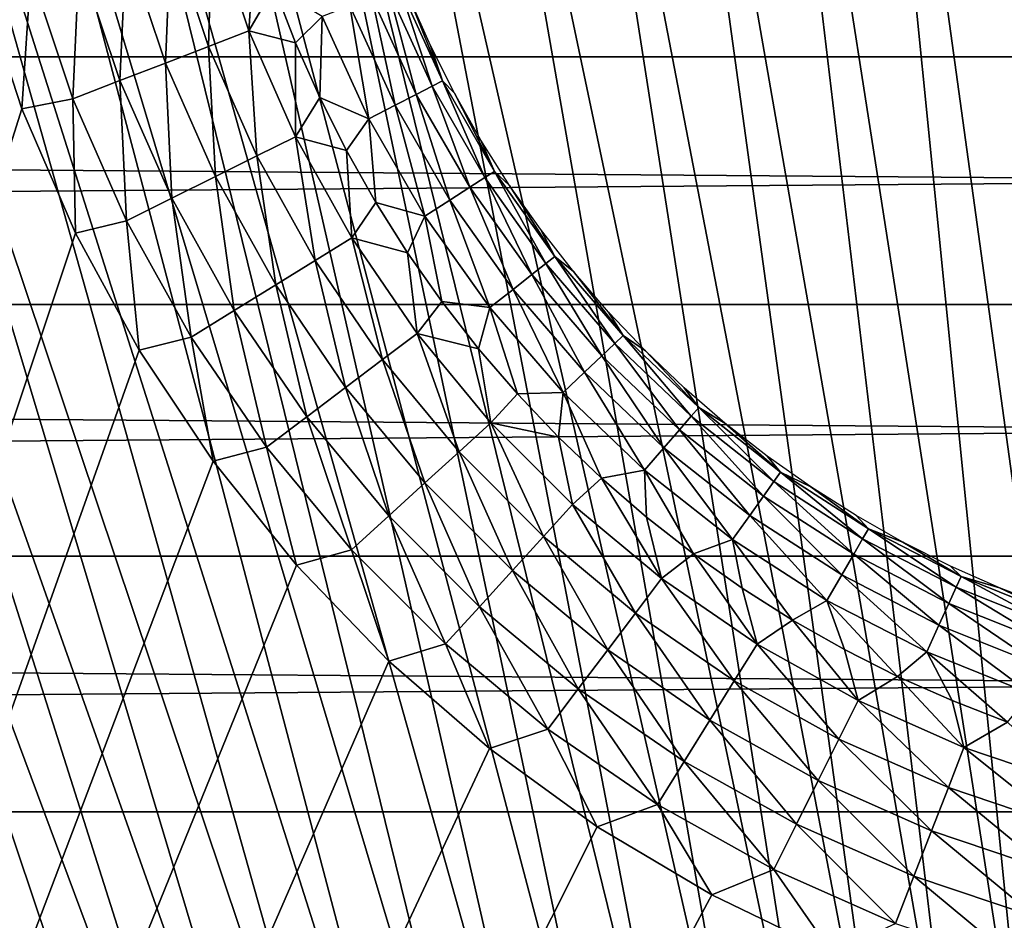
# Model space of a CAD drawing. Header units: millimetres. Extents: x -300 to 300, y -500 to 500.
# Tile 466 of 656: x -14 to -4, y 42 to 51. Entities that reach past the tile are written whole.
import ezdxf

# ---------------------------------------------------------------- set-up
doc = ezdxf.new("R2010")
doc.units = ezdxf.units.MM
doc.header["$LTSCALE"] = 81.481481
for name, color, linetype in [('20', 7, 'CONTINUOUS'), ('34', 7, 'CONTINUOUS'), ('5', 7, 'CONTINUOUS'), ('55', 7, 'CONTINUOUS'), ('56', 7, 'CONTINUOUS'), ('6', 7, 'CONTINUOUS'), ('63', 7, 'CONTINUOUS')]:
    doc.layers.add(name, color=color, linetype=linetype)

msp = doc.modelspace()

# ---------------------------------------------------------------- linework, layer by layer
at = {"layer": '20', "color": 7, "linetype": 'CONTINUOUS'}
for points in [[(-4.7087, 59.0604, 77.0977), (-2.3602, 39.3579, 77.0516), (-3.5748, 59.1816, 77.0994), (-4.7087, 59.0604, 77.0977)], [(-5.8143, 58.9039, 77.0956), (-3.1088, 39.2771, 77.0509), (-4.7087, 59.0604, 77.0977), (-5.8143, 58.9039, 77.0956)], [(-3.1088, 39.2771, 77.0509), (-2.3602, 39.3579, 77.0516), (-4.7087, 59.0604, 77.0977), (-3.1088, 39.2771, 77.0509)], [(-6.8917, 58.7119, 77.093), (-3.8385, 39.1728, 77.0499), (-5.8143, 58.9039, 77.0956), (-6.8917, 58.7119, 77.093)], [(-3.8385, 39.1728, 77.0499), (-3.1088, 39.2771, 77.0509), (-5.8143, 58.9039, 77.0956), (-3.8385, 39.1728, 77.0499)], [(-7.9412, 58.4841, 77.09), (-4.5496, 39.0448, 77.0488), (-6.8917, 58.7119, 77.093), (-7.9412, 58.4841, 77.09)], [(-4.5496, 39.0448, 77.0488), (-3.8385, 39.1728, 77.0499), (-6.8917, 58.7119, 77.093), (-4.5496, 39.0448, 77.0488)], [(-8.9631, 58.2202, 77.0867), (-5.2423, 38.893, 77.0474), (-7.9412, 58.4841, 77.09), (-8.9631, 58.2202, 77.0867)], [(-5.2423, 38.893, 77.0474), (-4.5496, 39.0448, 77.0488), (-7.9412, 58.4841, 77.09), (-5.2423, 38.893, 77.0474)], [(-9.9576, 57.92, 77.083), (-5.9167, 38.7171, 77.0459), (-8.9631, 58.2202, 77.0867), (-9.9576, 57.92, 77.083)], [(-5.9167, 38.7171, 77.0459), (-5.2423, 38.893, 77.0474), (-8.9631, 58.2202, 77.0867), (-5.9167, 38.7171, 77.0459)], [(-10.925, 57.5831, 77.079), (-6.5729, 38.517, 77.0442), (-9.9576, 57.92, 77.083), (-10.925, 57.5831, 77.079)], [(-6.5729, 38.517, 77.0442), (-5.9167, 38.7171, 77.0459), (-9.9576, 57.92, 77.083), (-6.5729, 38.517, 77.0442)], [(-11.8655, 57.2093, 77.0746), (-7.2112, 38.2925, 77.0424), (-10.925, 57.5831, 77.079), (-11.8655, 57.2093, 77.0746)], [(-7.2112, 38.2925, 77.0424), (-6.5729, 38.517, 77.0442), (-10.925, 57.5831, 77.079), (-7.2112, 38.2925, 77.0424)], [(-12.7793, 56.7983, 77.0699), (-7.8317, 38.0434, 77.0404), (-11.8655, 57.2093, 77.0746), (-12.7793, 56.7983, 77.0699)], [(-7.8317, 38.0434, 77.0404), (-7.2112, 38.2925, 77.0424), (-11.8655, 57.2093, 77.0746), (-7.8317, 38.0434, 77.0404)], [(-13.6668, 56.3498, 77.0649), (-8.4346, 37.7695, 77.0383), (-12.7793, 56.7983, 77.0699), (-13.6668, 56.3498, 77.0649)], [(-8.4346, 37.7695, 77.0383), (-7.8317, 38.0434, 77.0404), (-12.7793, 56.7983, 77.0699), (-8.4346, 37.7695, 77.0383)], [(-14.5282, 55.8635, 77.0596), (-9.02, 37.4707, 77.0361), (-13.6668, 56.3498, 77.0649), (-14.5282, 55.8635, 77.0596)], [(-9.02, 37.4707, 77.0361), (-8.4346, 37.7695, 77.0383), (-13.6668, 56.3498, 77.0649), (-9.02, 37.4707, 77.0361)], [(-15.3637, 55.3393, 77.0541), (-9.5881, 37.1468, 77.0337), (-14.5282, 55.8635, 77.0596), (-15.3637, 55.3393, 77.0541)], [(-9.5881, 37.1468, 77.0337), (-9.02, 37.4707, 77.0361), (-14.5282, 55.8635, 77.0596), (-9.5881, 37.1468, 77.0337)], [(-16.1735, 54.7767, 77.0484), (-10.1392, 36.7976, 77.0312), (-15.3637, 55.3393, 77.0541), (-16.1735, 54.7767, 77.0484)], [(-10.1392, 36.7976, 77.0312), (-9.5881, 37.1468, 77.0337), (-15.3637, 55.3393, 77.0541), (-10.1392, 36.7976, 77.0312)], [(-16.9581, 54.1756, 77.0424), (-10.6732, 36.4228, 77.0286), (-16.1735, 54.7767, 77.0484), (-16.9581, 54.1756, 77.0424)], [(-10.6732, 36.4228, 77.0286), (-10.1392, 36.7976, 77.0312), (-16.1735, 54.7767, 77.0484), (-10.6732, 36.4228, 77.0286)], [(-17.7174, 53.5355, 77.0363), (-11.1906, 36.0225, 77.026), (-16.9581, 54.1756, 77.0424), (-17.7174, 53.5355, 77.0363)], [(-11.1906, 36.0225, 77.026), (-10.6732, 36.4228, 77.0286), (-16.9581, 54.1756, 77.0424), (-11.1906, 36.0225, 77.026)], [(-18.452, 52.8564, 77.03), (-11.6913, 35.5962, 77.0232), (-17.7174, 53.5355, 77.0363), (-18.452, 52.8564, 77.03)], [(-11.6913, 35.5962, 77.0232), (-11.1906, 36.0225, 77.026), (-17.7174, 53.5355, 77.0363), (-11.6913, 35.5962, 77.0232)], [(-19.1619, 52.1378, 77.0235), (-12.1755, 35.144, 77.0203), (-18.452, 52.8564, 77.03), (-19.1619, 52.1378, 77.0235)], [(-12.1755, 35.144, 77.0203), (-11.6913, 35.5962, 77.0232), (-18.452, 52.8564, 77.03), (-12.1755, 35.144, 77.0203)], [(-19.8475, 51.3796, 77.0168), (-12.6435, 34.6655, 77.0174), (-19.1619, 52.1378, 77.0235), (-19.8475, 51.3796, 77.0168)], [(-12.6435, 34.6655, 77.0174), (-12.1755, 35.144, 77.0203), (-19.1619, 52.1378, 77.0235), (-12.6435, 34.6655, 77.0174)], [(-20.509, 50.5813, 77.0101), (-13.0954, 34.1606, 77.0144), (-19.8475, 51.3796, 77.0168), (-20.509, 50.5813, 77.0101)], [(-13.0954, 34.1606, 77.0144), (-12.6435, 34.6655, 77.0174), (-19.8475, 51.3796, 77.0168), (-13.0954, 34.1606, 77.0144)], [(-21.1466, 49.7429, 77.0032), (-13.5314, 33.6292, 77.0114), (-20.509, 50.5813, 77.0101), (-21.1466, 49.7429, 77.0032)], [(-13.5314, 33.6292, 77.0114), (-13.0954, 34.1606, 77.0144), (-20.509, 50.5813, 77.0101), (-13.5314, 33.6292, 77.0114)], [(-13.9516, 33.071, 77.0083), (-13.5314, 33.6292, 77.0114), (-21.1466, 49.7429, 77.0032), (-13.9516, 33.071, 77.0083)]]:
    msp.add_3dface(points, dxfattribs=at)
at = {"layer": '34', "color": 7, "linetype": 'CONTINUOUS'}
for points in [[(54.5, 108.5, 501.4929), (54.5, 0, 501.4929), (-54.5, 108.5, 501.4929), (54.5, 108.5, 501.4929)], [(-54.5, 108.5, 501.4929), (54.5, 0, 501.4929), (-54.5, 0, 501.4929), (-54.5, 108.5, 501.4929)]]:
    msp.add_3dface(points, dxfattribs=at)
at = {"layer": '5', "color": 7, "linetype": 'CONTINUOUS'}
for points in [[(162.8238, 50.2415, 11), (-162.8237, 50.2422, 11), (-162.8031, 52.6732, 11), (162.8238, 50.2415, 11)], [(162.8031, 52.6725, 11), (162.8238, 50.2415, 11), (-162.8031, 52.6732, 11), (162.8031, 52.6725, 11)], [(162.8433, 47.7743, 11), (-162.8433, 47.775, 11), (-162.8237, 50.2422, 11), (162.8433, 47.7743, 11)], [(162.8238, 50.2415, 11), (162.8433, 47.7743, 11), (-162.8237, 50.2422, 11), (162.8238, 50.2415, 11)], [(162.8617, 45.2687, 11), (-162.8617, 45.2694, 11), (-162.8433, 47.775, 11), (162.8617, 45.2687, 11)], [(162.8433, 47.7743, 11), (162.8617, 45.2687, 11), (-162.8433, 47.775, 11), (162.8433, 47.7743, 11)], [(162.879, 42.7221, 11), (-162.879, 42.7227, 11), (-162.8617, 45.2694, 11), (162.879, 42.7221, 11)], [(162.8617, 45.2687, 11), (162.879, 42.7221, 11), (-162.8617, 45.2694, 11), (162.8617, 45.2687, 11)], [(162.8952, 40.1318, 11), (-162.8952, 40.1324, 11), (-162.879, 42.7227, 11), (162.8952, 40.1318, 11)], [(162.879, 42.7221, 11), (162.8952, 40.1318, 11), (-162.879, 42.7227, 11), (162.879, 42.7221, 11)]]:
    msp.add_3dface(points, dxfattribs=at)
at = {"layer": '55', "color": 7, "linetype": 'CONTINUOUS'}
for points in [[(-12.4248, 51.4774, 545.4793), (-12.0468, 50.346, 545.4793), (-12.0118, 51.5945, 545.2001), (-12.4248, 51.4774, 545.4793)], [(-12.0118, 51.5945, 545.2001), (-12.0468, 50.346, 545.4793), (-11.6463, 50.5007, 545.2001), (-12.0118, 51.5945, 545.2001)], [(-12.0118, 51.5945, 545.2001), (-11.6463, 50.5007, 545.2001), (-11.5792, 51.4993, 544.8702), (-12.0118, 51.5945, 545.2001)], [(-12.8689, 51.3515, 545.7012), (-12.4773, 50.1796, 545.7012), (-12.4248, 51.4774, 545.4793), (-12.8689, 51.3515, 545.7012)], [(-12.4248, 51.4774, 545.4793), (-12.4773, 50.1796, 545.7012), (-12.0468, 50.346, 545.4793), (-12.4248, 51.4774, 545.4793)], [(-11.5792, 51.4993, 544.8702), (-11.6463, 50.5007, 545.2001), (-11.3935, 50.9353, 544.8702), (-11.5792, 51.4993, 544.8702)], [(-13.3365, 51.2189, 545.8624), (-12.9308, 50.0045, 545.8624), (-12.8689, 51.3515, 545.7012), (-13.3365, 51.2189, 545.8624)], [(-12.8689, 51.3515, 545.7012), (-12.9308, 50.0045, 545.8624), (-12.4773, 50.1796, 545.7012), (-12.8689, 51.3515, 545.7012)], [(-13.8202, 51.0818, 545.9601), (-13.3997, 49.8233, 545.9601), (-13.3365, 51.2189, 545.8624), (-13.8202, 51.0818, 545.9601)], [(-13.3365, 51.2189, 545.8624), (-13.3997, 49.8233, 545.9601), (-12.9308, 50.0045, 545.8624), (-13.3365, 51.2189, 545.8624)], [(-14.3314, 51.0139, 545.9929), (-13.9079, 49.7226, 545.9929), (-13.8202, 51.0818, 545.9601), (-14.3314, 51.0139, 545.9929)], [(-13.8202, 51.0818, 545.9601), (-13.9079, 49.7226, 545.9929), (-13.3997, 49.8233, 545.9601), (-13.8202, 51.0818, 545.9601)], [(-11.3935, 50.9353, 544.8702), (-11.6463, 50.5007, 545.2001), (-11.1803, 50.3812, 544.8702), (-11.3935, 50.9353, 544.8702)], [(-12.0468, 50.346, 545.4793), (-11.566, 49.2543, 545.4793), (-11.6463, 50.5007, 545.2001), (-12.0468, 50.346, 545.4793)], [(-11.6463, 50.5007, 545.2001), (-11.566, 49.2543, 545.4793), (-11.1815, 49.4453, 545.2001), (-11.6463, 50.5007, 545.2001)], [(-11.6463, 50.5007, 545.2001), (-11.1815, 49.4453, 545.2001), (-11.1803, 50.3812, 544.8702), (-11.6463, 50.5007, 545.2001)], [(-12.4773, 50.1796, 545.7012), (-11.9793, 49.0489, 545.7012), (-12.0468, 50.346, 545.4793), (-12.4773, 50.1796, 545.7012)], [(-12.0468, 50.346, 545.4793), (-11.9793, 49.0489, 545.7012), (-11.566, 49.2543, 545.4793), (-12.0468, 50.346, 545.4793)], [(-11.1803, 50.3812, 544.8702), (-11.1815, 49.4453, 545.2001), (-10.9402, 49.8382, 544.8702), (-11.1803, 50.3812, 544.8702)], [(-12.9308, 50.0045, 545.8624), (-12.4147, 48.8327, 545.8624), (-12.4773, 50.1796, 545.7012), (-12.9308, 50.0045, 545.8624)], [(-12.4773, 50.1796, 545.7012), (-12.4147, 48.8327, 545.8624), (-11.9793, 49.0489, 545.7012), (-12.4773, 50.1796, 545.7012)], [(-13.3997, 49.8233, 545.9601), (-12.8649, 48.609, 545.9601), (-12.9308, 50.0045, 545.8624), (-13.3997, 49.8233, 545.9601)], [(-12.9308, 50.0045, 545.8624), (-12.8649, 48.609, 545.9601), (-12.4147, 48.8327, 545.8624), (-12.9308, 50.0045, 545.8624)], [(-13.9079, 49.7226, 545.9929), (-13.3729, 48.4851, 545.9929), (-13.3997, 49.8233, 545.9601), (-13.9079, 49.7226, 545.9929)], [(-13.3997, 49.8233, 545.9601), (-13.3729, 48.4851, 545.9929), (-12.8649, 48.609, 545.9601), (-13.3997, 49.8233, 545.9601)], [(-10.9402, 49.8382, 544.8702), (-11.1815, 49.4453, 545.2001), (-10.6738, 49.3076, 544.8702), (-10.9402, 49.8382, 544.8702)], [(-11.566, 49.2543, 545.4793), (-10.9865, 48.2116, 545.4793), (-11.1815, 49.4453, 545.2001), (-11.566, 49.2543, 545.4793)], [(-11.1815, 49.4453, 545.2001), (-10.9865, 48.2116, 545.4793), (-10.6212, 48.4373, 545.2001), (-11.1815, 49.4453, 545.2001)], [(-11.1815, 49.4453, 545.2001), (-10.6212, 48.4373, 545.2001), (-10.6738, 49.3076, 544.8702), (-11.1815, 49.4453, 545.2001)], [(-11.9793, 49.0489, 545.7012), (-11.3791, 47.969, 545.7012), (-11.566, 49.2543, 545.4793), (-11.9793, 49.0489, 545.7012)], [(-11.566, 49.2543, 545.4793), (-11.3791, 47.969, 545.7012), (-10.9865, 48.2116, 545.4793), (-11.566, 49.2543, 545.4793)], [(-10.6738, 49.3076, 544.8702), (-10.6212, 48.4373, 545.2001), (-10.3816, 48.7907, 544.8702), (-10.6738, 49.3076, 544.8702)], [(-12.4147, 48.8327, 545.8624), (-11.7927, 47.7135, 545.8624), (-11.9793, 49.0489, 545.7012), (-12.4147, 48.8327, 545.8624)], [(-11.9793, 49.0489, 545.7012), (-11.7927, 47.7135, 545.8624), (-11.3791, 47.969, 545.7012), (-11.9793, 49.0489, 545.7012)], [(-12.8649, 48.609, 545.9601), (-12.2203, 47.4493, 545.9601), (-12.4147, 48.8327, 545.8624), (-12.8649, 48.609, 545.9601)], [(-12.4147, 48.8327, 545.8624), (-12.2203, 47.4493, 545.9601), (-11.7927, 47.7135, 545.8624), (-12.4147, 48.8327, 545.8624)], [(-10.3816, 48.7907, 544.8702), (-10.6212, 48.4373, 545.2001), (-10.0644, 48.2888, 544.8702), (-10.3816, 48.7907, 544.8702)], [(-13.3729, 48.4851, 545.9929), (-12.7388, 47.3187, 545.9929), (-12.8649, 48.609, 545.9601), (-13.3729, 48.4851, 545.9929)], [(-12.8649, 48.609, 545.9601), (-12.7388, 47.3187, 545.9929), (-12.2203, 47.4493, 545.9601), (-12.8649, 48.609, 545.9601)], [(-10.9865, 48.2116, 545.4793), (-10.3133, 47.2269, 545.4793), (-10.6212, 48.4373, 545.2001), (-10.9865, 48.2116, 545.4793)], [(-10.6212, 48.4373, 545.2001), (-10.3133, 47.2269, 545.4793), (-9.9704, 47.4853, 545.2001), (-10.6212, 48.4373, 545.2001)], [(-10.6212, 48.4373, 545.2001), (-9.9704, 47.4853, 545.2001), (-10.0644, 48.2888, 544.8702), (-10.6212, 48.4373, 545.2001)], [(-10.0644, 48.2888, 544.8702), (-9.9704, 47.4853, 545.2001), (-9.723, 47.803, 544.8702), (-10.0644, 48.2888, 544.8702)], [(-11.3791, 47.969, 545.7012), (-10.6819, 46.9491, 545.7012), (-10.9865, 48.2116, 545.4793), (-11.3791, 47.969, 545.7012)], [(-10.9865, 48.2116, 545.4793), (-10.6819, 46.9491, 545.7012), (-10.3133, 47.2269, 545.4793), (-10.9865, 48.2116, 545.4793)], [(-11.7927, 47.7135, 545.8624), (-11.0701, 46.6565, 545.8624), (-11.3791, 47.969, 545.7012), (-11.7927, 47.7135, 545.8624)], [(-11.3791, 47.969, 545.7012), (-11.0701, 46.6565, 545.8624), (-10.6819, 46.9491, 545.7012), (-11.3791, 47.969, 545.7012)], [(-9.723, 47.803, 544.8702), (-9.9704, 47.4853, 545.2001), (-9.3581, 47.3346, 544.8702), (-9.723, 47.803, 544.8702)], [(-12.2203, 47.4493, 545.9601), (-11.4715, 46.3539, 545.9601), (-11.7927, 47.7135, 545.8624), (-12.2203, 47.4493, 545.9601)], [(-11.7927, 47.7135, 545.8624), (-11.4715, 46.3539, 545.9601), (-11.0701, 46.6565, 545.8624), (-11.7927, 47.7135, 545.8624)], [(-10.3133, 47.2269, 545.4793), (-9.5521, 46.3084, 545.4793), (-9.9704, 47.4853, 545.2001), (-10.3133, 47.2269, 545.4793)], [(-9.9704, 47.4853, 545.2001), (-9.5521, 46.3084, 545.4793), (-9.2345, 46.5974, 545.2001), (-9.9704, 47.4853, 545.2001)], [(-9.9704, 47.4853, 545.2001), (-9.2345, 46.5974, 545.2001), (-9.3581, 47.3346, 544.8702), (-9.9704, 47.4853, 545.2001)], [(-12.7388, 47.3187, 545.9929), (-12.0032, 46.2135, 545.9929), (-12.2203, 47.4493, 545.9601), (-12.7388, 47.3187, 545.9929)], [(-12.2203, 47.4493, 545.9601), (-12.0032, 46.2135, 545.9929), (-11.4715, 46.3539, 545.9601), (-12.2203, 47.4493, 545.9601)], [(-9.3581, 47.3346, 544.8702), (-9.2345, 46.5974, 545.2001), (-8.9707, 46.8846, 544.8702), (-9.3581, 47.3346, 544.8702)], [(-10.6819, 46.9491, 545.7012), (-9.8935, 45.9978, 545.7012), (-10.3133, 47.2269, 545.4793), (-10.6819, 46.9491, 545.7012)], [(-10.3133, 47.2269, 545.4793), (-9.8935, 45.9978, 545.7012), (-9.5521, 46.3084, 545.4793), (-10.3133, 47.2269, 545.4793)], [(-11.0701, 46.6565, 545.8624), (-10.253, 45.6707, 545.8624), (-10.6819, 46.9491, 545.7012), (-11.0701, 46.6565, 545.8624)], [(-10.6819, 46.9491, 545.7012), (-10.253, 45.6707, 545.8624), (-9.8935, 45.9978, 545.7012), (-10.6819, 46.9491, 545.7012)], [(-8.9707, 46.8846, 544.8702), (-9.2345, 46.5974, 545.2001), (-8.5617, 46.4542, 544.8702), (-8.9707, 46.8846, 544.8702)], [(-11.4715, 46.3539, 545.9601), (-10.6248, 45.3323, 545.9601), (-11.0701, 46.6565, 545.8624), (-11.4715, 46.3539, 545.9601)], [(-11.0701, 46.6565, 545.8624), (-10.6248, 45.3323, 545.9601), (-10.253, 45.6707, 545.8624), (-11.0701, 46.6565, 545.8624)], [(-9.5521, 46.3084, 545.4793), (-8.7094, 45.4641, 545.4793), (-9.2345, 46.5974, 545.2001), (-9.5521, 46.3084, 545.4793)], [(-9.2345, 46.5974, 545.2001), (-8.7094, 45.4641, 545.4793), (-8.4198, 45.7812, 545.2001), (-9.2345, 46.5974, 545.2001)], [(-9.2345, 46.5974, 545.2001), (-8.4198, 45.7812, 545.2001), (-8.5617, 46.4542, 544.8702), (-9.2345, 46.5974, 545.2001)], [(-8.5617, 46.4542, 544.8702), (-8.4198, 45.7812, 545.2001), (-8.1321, 46.0444, 544.8702), (-8.5617, 46.4542, 544.8702)], [(-12.0032, 46.2135, 545.9929), (-11.172, 45.1783, 545.9929), (-11.4715, 46.3539, 545.9601), (-12.0032, 46.2135, 545.9929)], [(-11.4715, 46.3539, 545.9601), (-11.172, 45.1783, 545.9929), (-10.6248, 45.3323, 545.9601), (-11.4715, 46.3539, 545.9601)], [(-9.8935, 45.9978, 545.7012), (-9.0206, 45.1234, 545.7012), (-9.5521, 46.3084, 545.4793), (-9.8935, 45.9978, 545.7012)], [(-9.5521, 46.3084, 545.4793), (-9.0206, 45.1234, 545.7012), (-8.7094, 45.4641, 545.4793), (-9.5521, 46.3084, 545.4793)], [(-8.4198, 45.7812, 545.2001), (-7.5333, 45.0436, 545.2001), (-8.1321, 46.0444, 544.8702), (-8.4198, 45.7812, 545.2001)], [(-8.1321, 46.0444, 544.8702), (-7.5333, 45.0436, 545.2001), (-7.6829, 45.6562, 544.8702), (-8.1321, 46.0444, 544.8702)], [(-10.253, 45.6707, 545.8624), (-9.3484, 44.7644, 545.8624), (-9.8935, 45.9978, 545.7012), (-10.253, 45.6707, 545.8624)], [(-9.8935, 45.9978, 545.7012), (-9.3484, 44.7644, 545.8624), (-9.0206, 45.1234, 545.7012), (-9.8935, 45.9978, 545.7012)], [(-8.7094, 45.4641, 545.4793), (-7.7924, 44.7012, 545.4793), (-8.4198, 45.7812, 545.2001), (-8.7094, 45.4641, 545.4793)], [(-8.4198, 45.7812, 545.2001), (-7.7924, 44.7012, 545.4793), (-7.5333, 45.0436, 545.2001), (-8.4198, 45.7812, 545.2001)], [(-10.6248, 45.3323, 545.9601), (-9.6875, 44.3933, 545.9601), (-10.253, 45.6707, 545.8624), (-10.6248, 45.3323, 545.9601)], [(-10.253, 45.6707, 545.8624), (-9.6875, 44.3933, 545.9601), (-9.3484, 44.7644, 545.8624), (-10.253, 45.6707, 545.8624)], [(-7.6829, 45.6562, 544.8702), (-7.5333, 45.0436, 545.2001), (-7.2151, 45.2905, 544.8702), (-7.6829, 45.6562, 544.8702)], [(-9.0206, 45.1234, 545.7012), (-8.0708, 44.3332, 545.7012), (-8.7094, 45.4641, 545.4793), (-9.0206, 45.1234, 545.7012)], [(-8.7094, 45.4641, 545.4793), (-8.0708, 44.3332, 545.7012), (-7.7924, 44.7012, 545.4793), (-8.7094, 45.4641, 545.4793)], [(-11.172, 45.1783, 545.9929), (-10.2518, 44.2213, 545.9929), (-10.6248, 45.3323, 545.9601), (-11.172, 45.1783, 545.9929)], [(-10.6248, 45.3323, 545.9601), (-10.2518, 44.2213, 545.9929), (-9.6875, 44.3933, 545.9601), (-10.6248, 45.3323, 545.9601)], [(-7.5333, 45.0436, 545.2001), (-6.5825, 44.391, 545.2001), (-7.2151, 45.2905, 544.8702), (-7.5333, 45.0436, 545.2001)], [(-7.2151, 45.2905, 544.8702), (-6.5825, 44.391, 545.2001), (-6.73, 44.9481, 544.8702), (-7.2151, 45.2905, 544.8702)], [(-9.3484, 44.7644, 545.8624), (-8.3642, 43.9455, 545.8624), (-9.0206, 45.1234, 545.7012), (-9.3484, 44.7644, 545.8624)], [(-9.0206, 45.1234, 545.7012), (-8.3642, 43.9455, 545.8624), (-8.0708, 44.3332, 545.7012), (-9.0206, 45.1234, 545.7012)], [(-7.7924, 44.7012, 545.4793), (-6.8089, 44.0262, 545.4793), (-7.5333, 45.0436, 545.2001), (-7.7924, 44.7012, 545.4793)], [(-7.5333, 45.0436, 545.2001), (-6.8089, 44.0262, 545.4793), (-6.5825, 44.391, 545.2001), (-7.5333, 45.0436, 545.2001)], [(-6.73, 44.9481, 544.8702), (-6.5825, 44.391, 545.2001), (-6.2287, 44.63, 544.8702), (-6.73, 44.9481, 544.8702)], [(-9.6875, 44.3933, 545.9601), (-8.6675, 43.5447, 545.9601), (-9.3484, 44.7644, 545.8624), (-9.6875, 44.3933, 545.9601)], [(-9.3484, 44.7644, 545.8624), (-8.6675, 43.5447, 545.9601), (-8.3642, 43.9455, 545.8624), (-9.3484, 44.7644, 545.8624)], [(-8.0708, 44.3332, 545.7012), (-7.0522, 43.634, 545.7012), (-7.7924, 44.7012, 545.4793), (-8.0708, 44.3332, 545.7012)], [(-7.7924, 44.7012, 545.4793), (-7.0522, 43.634, 545.7012), (-6.8089, 44.0262, 545.4793), (-7.7924, 44.7012, 545.4793)], [(-6.5825, 44.391, 545.2001), (-5.5756, 43.8289, 545.2001), (-6.2287, 44.63, 544.8702), (-6.5825, 44.391, 545.2001)], [(-6.2287, 44.63, 544.8702), (-5.5756, 43.8289, 545.2001), (-5.7124, 44.3369, 544.8702), (-6.2287, 44.63, 544.8702)], [(-10.2518, 44.2213, 545.9929), (-9.25, 43.3502, 545.9929), (-9.6875, 44.3933, 545.9601), (-10.2518, 44.2213, 545.9929)], [(-9.6875, 44.3933, 545.9601), (-9.25, 43.3502, 545.9929), (-8.6675, 43.5447, 545.9601), (-9.6875, 44.3933, 545.9601)], [(-6.8089, 44.0262, 545.4793), (-5.7673, 43.4447, 545.4793), (-6.5825, 44.391, 545.2001), (-6.8089, 44.0262, 545.4793)], [(-6.5825, 44.391, 545.2001), (-5.7673, 43.4447, 545.4793), (-5.5756, 43.8289, 545.2001), (-6.5825, 44.391, 545.2001)], [(-8.3642, 43.9455, 545.8624), (-7.3085, 43.221, 545.8624), (-8.0708, 44.3332, 545.7012), (-8.3642, 43.9455, 545.8624)], [(-8.0708, 44.3332, 545.7012), (-7.3085, 43.221, 545.8624), (-7.0522, 43.634, 545.7012), (-8.0708, 44.3332, 545.7012)], [(-5.7124, 44.3369, 544.8702), (-5.5756, 43.8289, 545.2001), (-5.1823, 44.0694, 544.8702), (-5.7124, 44.3369, 544.8702)], [(-5.5756, 43.8289, 545.2001), (-4.521, 43.3621, 545.2001), (-5.1823, 44.0694, 544.8702), (-5.5756, 43.8289, 545.2001)], [(-5.1823, 44.0694, 544.8702), (-4.521, 43.3621, 545.2001), (-4.6397, 43.8283, 544.8702), (-5.1823, 44.0694, 544.8702)], [(-7.0522, 43.634, 545.7012), (-5.9734, 43.0318, 545.7012), (-6.8089, 44.0262, 545.4793), (-7.0522, 43.634, 545.7012)], [(-6.8089, 44.0262, 545.4793), (-5.9734, 43.0318, 545.7012), (-5.7673, 43.4447, 545.4793), (-6.8089, 44.0262, 545.4793)], [(-8.6675, 43.5447, 545.9601), (-7.5735, 42.7938, 545.9601), (-8.3642, 43.9455, 545.8624), (-8.6675, 43.5447, 545.9601)], [(-8.3642, 43.9455, 545.8624), (-7.5735, 42.7938, 545.9601), (-7.3085, 43.221, 545.8624), (-8.3642, 43.9455, 545.8624)], [(-5.7673, 43.4447, 545.4793), (-4.6765, 42.9619, 545.4793), (-5.5756, 43.8289, 545.2001), (-5.7673, 43.4447, 545.4793)], [(-5.5756, 43.8289, 545.2001), (-4.6765, 42.9619, 545.4793), (-4.521, 43.3621, 545.2001), (-5.5756, 43.8289, 545.2001)], [(-4.6397, 43.8283, 544.8702), (-4.521, 43.3621, 545.2001), (-4.0859, 43.6141, 544.8702), (-4.6397, 43.8283, 544.8702)], [(-7.3085, 43.221, 545.8624), (-6.1905, 42.5969, 545.8624), (-7.0522, 43.634, 545.7012), (-7.3085, 43.221, 545.8624)], [(-7.0522, 43.634, 545.7012), (-6.1905, 42.5969, 545.8624), (-5.9734, 43.0318, 545.7012), (-7.0522, 43.634, 545.7012)], [(-4.521, 43.3621, 545.2001), (-3.4279, 42.9946, 545.2001), (-4.0859, 43.6141, 544.8702), (-4.521, 43.3621, 545.2001)], [(-9.25, 43.3502, 545.9929), (-8.1745, 42.5719, 545.9929), (-8.6675, 43.5447, 545.9601), (-9.25, 43.3502, 545.9929)], [(-8.6675, 43.5447, 545.9601), (-8.1745, 42.5719, 545.9929), (-7.5735, 42.7938, 545.9601), (-8.6675, 43.5447, 545.9601)], [(-5.9734, 43.0318, 545.7012), (-4.8436, 42.5317, 545.7012), (-5.7673, 43.4447, 545.4793), (-5.9734, 43.0318, 545.7012)], [(-5.7673, 43.4447, 545.4793), (-4.8436, 42.5317, 545.7012), (-4.6765, 42.9619, 545.4793), (-5.7673, 43.4447, 545.4793)], [(-4.6765, 42.9619, 545.4793), (-3.5458, 42.5817, 545.4793), (-4.521, 43.3621, 545.2001), (-4.6765, 42.9619, 545.4793)], [(-4.521, 43.3621, 545.2001), (-3.5458, 42.5817, 545.4793), (-3.4279, 42.9946, 545.2001), (-4.521, 43.3621, 545.2001)], [(-7.5735, 42.7938, 545.9601), (-6.415, 42.1471, 545.9601), (-7.3085, 43.221, 545.8624), (-7.5735, 42.7938, 545.9601)], [(-7.3085, 43.221, 545.8624), (-6.415, 42.1471, 545.9601), (-6.1905, 42.5969, 545.8624), (-7.3085, 43.221, 545.8624)], [(-6.1905, 42.5969, 545.8624), (-5.0197, 42.0786, 545.8624), (-5.9734, 43.0318, 545.7012), (-6.1905, 42.5969, 545.8624)], [(-5.9734, 43.0318, 545.7012), (-5.0197, 42.0786, 545.8624), (-4.8436, 42.5317, 545.7012), (-5.9734, 43.0318, 545.7012)], [(-4.8436, 42.5317, 545.7012), (-3.6725, 42.138, 545.7012), (-4.6765, 42.9619, 545.4793), (-4.8436, 42.5317, 545.7012)], [(-4.6765, 42.9619, 545.4793), (-3.6725, 42.138, 545.7012), (-3.5458, 42.5817, 545.4793), (-4.6765, 42.9619, 545.4793)], [(-8.1745, 42.5719, 545.9929), (-7.0338, 41.8926, 545.9929), (-7.5735, 42.7938, 545.9601), (-8.1745, 42.5719, 545.9929)], [(-7.5735, 42.7938, 545.9601), (-7.0338, 41.8926, 545.9929), (-6.415, 42.1471, 545.9601), (-7.5735, 42.7938, 545.9601)], [(-6.415, 42.1471, 545.9601), (-5.2017, 41.61, 545.9601), (-6.1905, 42.5969, 545.8624), (-6.415, 42.1471, 545.9601)], [(-6.1905, 42.5969, 545.8624), (-5.2017, 41.61, 545.9601), (-5.0197, 42.0786, 545.8624), (-6.1905, 42.5969, 545.8624)], [(-5.0197, 42.0786, 545.8624), (-3.806, 41.6705, 545.8624), (-4.8436, 42.5317, 545.7012), (-5.0197, 42.0786, 545.8624)], [(-4.8436, 42.5317, 545.7012), (-3.806, 41.6705, 545.8624), (-3.6725, 42.138, 545.7012), (-4.8436, 42.5317, 545.7012)], [(-7.0338, 41.8926, 545.9929), (-5.8372, 41.3176, 545.9929), (-6.415, 42.1471, 545.9601), (-7.0338, 41.8926, 545.9929)], [(-6.415, 42.1471, 545.9601), (-5.8372, 41.3176, 545.9929), (-5.2017, 41.61, 545.9601), (-6.415, 42.1471, 545.9601)], [(-5.2017, 41.61, 545.9601), (-3.944, 41.1872, 545.9601), (-5.0197, 42.0786, 545.8624), (-5.2017, 41.61, 545.9601)], [(-5.0197, 42.0786, 545.8624), (-3.944, 41.1872, 545.9601), (-3.806, 41.6705, 545.8624), (-5.0197, 42.0786, 545.8624)]]:
    msp.add_3dface(points, dxfattribs=at)
at = {"layer": '56', "color": 7, "linetype": 'CONTINUOUS'}
for points in [[(-11.3935, 50.9353, 544.8702), (-11.1803, 50.3812, 544.8702), (-10.9145, 50.6423, 544.492), (-11.3935, 50.9353, 544.8702)], [(-10.1491, 50.9479, 542.6396), (-10.2558, 50.9053, 543.1386), (-9.8202, 49.9489, 543.1386), (-10.1491, 50.9479, 542.6396)], [(-10.1491, 50.9479, 542.6396), (-9.7179, 50.0015, 542.6396), (-10.0528, 50.8442, 542.1325), (-10.1491, 50.9479, 542.6396)], [(-9.7179, 50.0015, 542.6396), (-10.1491, 50.9479, 542.6396), (-9.8202, 49.9489, 543.1386), (-9.7179, 50.0015, 542.6396)], [(-10.6417, 50.7512, 544.0725), (-10.1897, 49.7589, 544.0725), (-10.421, 50.8394, 543.6189), (-10.6417, 50.7512, 544.0725)], [(-10.421, 50.8394, 543.6189), (-9.9783, 49.8676, 543.6189), (-10.2558, 50.9053, 543.1386), (-10.421, 50.8394, 543.6189)], [(-10.421, 50.8394, 543.6189), (-10.1897, 49.7589, 544.0725), (-9.9783, 49.8676, 543.6189), (-10.421, 50.8394, 543.6189)], [(-10.2558, 50.9053, 543.1386), (-9.9783, 49.8676, 543.6189), (-9.8202, 49.9489, 543.1386), (-10.2558, 50.9053, 543.1386)], [(-10.0528, 50.8442, 542.1325), (-9.7179, 50.0015, 542.6396), (-9.8366, 50.3557, 542.1325), (-10.0528, 50.8442, 542.1325)], [(-10.9145, 50.6423, 544.492), (-10.4509, 49.6245, 544.492), (-10.6417, 50.7512, 544.0725), (-10.9145, 50.6423, 544.492)], [(-10.6417, 50.7512, 544.0725), (-10.4509, 49.6245, 544.492), (-10.1897, 49.7589, 544.0725), (-10.6417, 50.7512, 544.0725)], [(-11.1803, 50.3812, 544.8702), (-10.9402, 49.8382, 544.8702), (-10.9145, 50.6423, 544.492), (-11.1803, 50.3812, 544.8702)], [(-10.9145, 50.6423, 544.492), (-10.9402, 49.8382, 544.8702), (-10.4509, 49.6245, 544.492), (-10.9145, 50.6423, 544.492)], [(-9.8366, 50.3557, 542.1325), (-9.7179, 50.0015, 542.6396), (-9.5967, 49.8784, 542.1325), (-9.8366, 50.3557, 542.1325)], [(-9.9783, 49.8676, 543.6189), (-9.4452, 48.9424, 543.6189), (-9.8202, 49.9489, 543.1386), (-9.9783, 49.8676, 543.6189)], [(-9.7179, 50.0015, 542.6396), (-9.8202, 49.9489, 543.1386), (-9.2956, 49.0383, 543.1386), (-9.7179, 50.0015, 542.6396)], [(-9.8202, 49.9489, 543.1386), (-9.4452, 48.9424, 543.6189), (-9.2956, 49.0383, 543.1386), (-9.8202, 49.9489, 543.1386)], [(-9.7179, 50.0015, 542.6396), (-9.1988, 49.1004, 542.6396), (-9.5967, 49.8784, 542.1325), (-9.7179, 50.0015, 542.6396)], [(-9.1988, 49.1004, 542.6396), (-9.7179, 50.0015, 542.6396), (-9.2956, 49.0383, 543.1386), (-9.1988, 49.1004, 542.6396)], [(-10.1897, 49.7589, 544.0725), (-9.6453, 48.814, 544.0725), (-9.9783, 49.8676, 543.6189), (-10.1897, 49.7589, 544.0725)], [(-9.9783, 49.8676, 543.6189), (-9.6453, 48.814, 544.0725), (-9.4452, 48.9424, 543.6189), (-9.9783, 49.8676, 543.6189)], [(-9.5967, 49.8784, 542.1325), (-9.1988, 49.1004, 542.6396), (-9.3337, 49.4134, 542.1325), (-9.5967, 49.8784, 542.1325)], [(-10.9402, 49.8382, 544.8702), (-10.6738, 49.3076, 544.8702), (-10.4509, 49.6245, 544.492), (-10.9402, 49.8382, 544.8702)], [(-10.4509, 49.6245, 544.492), (-9.8926, 48.6555, 544.492), (-10.1897, 49.7589, 544.0725), (-10.4509, 49.6245, 544.492)], [(-10.1897, 49.7589, 544.0725), (-9.8926, 48.6555, 544.492), (-9.6453, 48.814, 544.0725), (-10.1897, 49.7589, 544.0725)], [(-10.6738, 49.3076, 544.8702), (-10.3816, 48.7907, 544.8702), (-10.4509, 49.6245, 544.492), (-10.6738, 49.3076, 544.8702)], [(-10.4509, 49.6245, 544.492), (-10.3816, 48.7907, 544.8702), (-9.8926, 48.6555, 544.492), (-10.4509, 49.6245, 544.492)], [(-9.3337, 49.4134, 542.1325), (-9.1988, 49.1004, 542.6396), (-9.0482, 48.9618, 542.1325), (-9.3337, 49.4134, 542.1325)], [(-9.1988, 49.1004, 542.6396), (-9.2956, 49.0383, 543.1386), (-8.6868, 48.1817, 543.1386), (-9.1988, 49.1004, 542.6396)], [(-9.1988, 49.1004, 542.6396), (-8.5964, 48.2527, 542.6396), (-9.0482, 48.9618, 542.1325), (-9.1988, 49.1004, 542.6396)], [(-8.5964, 48.2527, 542.6396), (-9.1988, 49.1004, 542.6396), (-8.6868, 48.1817, 543.1386), (-8.5964, 48.2527, 542.6396)], [(-9.4452, 48.9424, 543.6189), (-8.8267, 48.072, 543.6189), (-9.2956, 49.0383, 543.1386), (-9.4452, 48.9424, 543.6189)], [(-9.2956, 49.0383, 543.1386), (-8.8267, 48.072, 543.6189), (-8.6868, 48.1817, 543.1386), (-9.2956, 49.0383, 543.1386)], [(-9.0482, 48.9618, 542.1325), (-8.5964, 48.2527, 542.6396), (-8.7408, 48.5249, 542.1325), (-9.0482, 48.9618, 542.1325)], [(-9.6453, 48.814, 544.0725), (-9.0136, 47.9252, 544.0725), (-9.4452, 48.9424, 543.6189), (-9.6453, 48.814, 544.0725)], [(-9.4452, 48.9424, 543.6189), (-9.0136, 47.9252, 544.0725), (-8.8267, 48.072, 543.6189), (-9.4452, 48.9424, 543.6189)], [(-10.3816, 48.7907, 544.8702), (-10.0644, 48.2888, 544.8702), (-9.8926, 48.6555, 544.492), (-10.3816, 48.7907, 544.8702)], [(-9.8926, 48.6555, 544.492), (-9.2447, 47.7438, 544.492), (-9.6453, 48.814, 544.0725), (-9.8926, 48.6555, 544.492)], [(-9.6453, 48.814, 544.0725), (-9.2447, 47.7438, 544.492), (-9.0136, 47.9252, 544.0725), (-9.6453, 48.814, 544.0725)], [(-10.0644, 48.2888, 544.8702), (-9.723, 47.803, 544.8702), (-9.8926, 48.6555, 544.492), (-10.0644, 48.2888, 544.8702)], [(-9.8926, 48.6555, 544.492), (-9.723, 47.803, 544.8702), (-9.2447, 47.7438, 544.492), (-9.8926, 48.6555, 544.492)], [(-8.7408, 48.5249, 542.1325), (-8.5964, 48.2527, 542.6396), (-8.4123, 48.1036, 542.1325), (-8.7408, 48.5249, 542.1325)], [(-8.8267, 48.072, 543.6189), (-8.1281, 47.2643, 543.6189), (-8.6868, 48.1817, 543.1386), (-8.8267, 48.072, 543.6189)], [(-8.5964, 48.2527, 542.6396), (-8.6868, 48.1817, 543.1386), (-7.9993, 47.3869, 543.1386), (-8.5964, 48.2527, 542.6396)], [(-8.6868, 48.1817, 543.1386), (-8.1281, 47.2643, 543.6189), (-7.9993, 47.3869, 543.1386), (-8.6868, 48.1817, 543.1386)], [(-8.5964, 48.2527, 542.6396), (-7.9161, 47.4661, 542.6396), (-8.4123, 48.1036, 542.1325), (-8.5964, 48.2527, 542.6396)], [(-7.9161, 47.4661, 542.6396), (-8.5964, 48.2527, 542.6396), (-7.9993, 47.3869, 543.1386), (-7.9161, 47.4661, 542.6396)], [(-8.4123, 48.1036, 542.1325), (-7.9161, 47.4661, 542.6396), (-8.0636, 47.6988, 542.1325), (-8.4123, 48.1036, 542.1325)], [(-9.0136, 47.9252, 544.0725), (-8.3003, 47.1004, 544.0725), (-8.8267, 48.072, 543.6189), (-9.0136, 47.9252, 544.0725)], [(-8.8267, 48.072, 543.6189), (-8.3003, 47.1004, 544.0725), (-8.1281, 47.2643, 543.6189), (-8.8267, 48.072, 543.6189)], [(-9.2447, 47.7438, 544.492), (-8.5131, 46.8979, 544.492), (-9.0136, 47.9252, 544.0725), (-9.2447, 47.7438, 544.492)], [(-9.0136, 47.9252, 544.0725), (-8.5131, 46.8979, 544.492), (-8.3003, 47.1004, 544.0725), (-9.0136, 47.9252, 544.0725)], [(-9.723, 47.803, 544.8702), (-9.3581, 47.3346, 544.8702), (-9.2447, 47.7438, 544.492), (-9.723, 47.803, 544.8702)], [(-9.3581, 47.3346, 544.8702), (-8.9707, 46.8846, 544.8702), (-9.2447, 47.7438, 544.492), (-9.3581, 47.3346, 544.8702)], [(-9.2447, 47.7438, 544.492), (-8.9707, 46.8846, 544.8702), (-8.5131, 46.8979, 544.492), (-9.2447, 47.7438, 544.492)], [(-8.0636, 47.6988, 542.1325), (-7.9161, 47.4661, 542.6396), (-7.6954, 47.3118, 542.1325), (-8.0636, 47.6988, 542.1325)], [(-7.9161, 47.4661, 542.6396), (-7.9993, 47.3869, 543.1386), (-7.2395, 46.661, 543.1386), (-7.9161, 47.4661, 542.6396)], [(-7.9161, 47.4661, 542.6396), (-7.1641, 46.7478, 542.6396), (-7.6954, 47.3118, 542.1325), (-7.9161, 47.4661, 542.6396)], [(-7.1641, 46.7478, 542.6396), (-7.9161, 47.4661, 542.6396), (-7.2395, 46.661, 543.1386), (-7.1641, 46.7478, 542.6396)], [(-8.1281, 47.2643, 543.6189), (-7.356, 46.5267, 543.6189), (-7.9993, 47.3869, 543.1386), (-8.1281, 47.2643, 543.6189)], [(-7.9993, 47.3869, 543.1386), (-7.356, 46.5267, 543.6189), (-7.2395, 46.661, 543.1386), (-7.9993, 47.3869, 543.1386)], [(-7.6954, 47.3118, 542.1325), (-7.1641, 46.7478, 542.6396), (-7.3087, 46.9432, 542.1325), (-7.6954, 47.3118, 542.1325)], [(-8.3003, 47.1004, 544.0725), (-7.5118, 46.3472, 544.0725), (-8.1281, 47.2643, 543.6189), (-8.3003, 47.1004, 544.0725)], [(-8.1281, 47.2643, 543.6189), (-7.5118, 46.3472, 544.0725), (-7.356, 46.5267, 543.6189), (-8.1281, 47.2643, 543.6189)], [(-8.5131, 46.8979, 544.492), (-7.7044, 46.1254, 544.492), (-8.3003, 47.1004, 544.0725), (-8.5131, 46.8979, 544.492)], [(-8.3003, 47.1004, 544.0725), (-7.7044, 46.1254, 544.492), (-7.5118, 46.3472, 544.0725), (-8.3003, 47.1004, 544.0725)], [(-8.9707, 46.8846, 544.8702), (-8.5617, 46.4542, 544.8702), (-8.5131, 46.8979, 544.492), (-8.9707, 46.8846, 544.8702)], [(-8.5617, 46.4542, 544.8702), (-8.1321, 46.0444, 544.8702), (-8.5131, 46.8979, 544.492), (-8.5617, 46.4542, 544.8702)], [(-8.5131, 46.8979, 544.492), (-8.1321, 46.0444, 544.8702), (-7.7044, 46.1254, 544.492), (-8.5131, 46.8979, 544.492)], [(-7.3087, 46.9432, 542.1325), (-7.1641, 46.7478, 542.6396), (-6.9043, 46.5941, 542.1325), (-7.3087, 46.9432, 542.1325)], [(-7.1641, 46.7478, 542.6396), (-7.2395, 46.661, 543.1386), (-6.414, 46.0106, 543.1386), (-7.1641, 46.7478, 542.6396)], [(-7.1641, 46.7478, 542.6396), (-6.3472, 46.1042, 542.6396), (-6.9043, 46.5941, 542.1325), (-7.1641, 46.7478, 542.6396)], [(-6.3472, 46.1042, 542.6396), (-7.1641, 46.7478, 542.6396), (-6.414, 46.0106, 543.1386), (-6.3472, 46.1042, 542.6396)], [(-7.356, 46.5267, 543.6189), (-6.5173, 45.8658, 543.6189), (-7.2395, 46.661, 543.1386), (-7.356, 46.5267, 543.6189)], [(-7.2395, 46.661, 543.1386), (-6.5173, 45.8658, 543.6189), (-6.414, 46.0106, 543.1386), (-7.2395, 46.661, 543.1386)], [(-7.5118, 46.3472, 544.0725), (-6.6553, 45.6723, 544.0725), (-7.356, 46.5267, 543.6189), (-7.5118, 46.3472, 544.0725)], [(-7.356, 46.5267, 543.6189), (-6.6553, 45.6723, 544.0725), (-6.5173, 45.8658, 543.6189), (-7.356, 46.5267, 543.6189)], [(-6.9043, 46.5941, 542.1325), (-6.3472, 46.1042, 542.6396), (-6.4833, 46.2652, 542.1325), (-6.9043, 46.5941, 542.1325)], [(-7.7044, 46.1254, 544.492), (-6.8259, 45.4332, 544.492), (-7.5118, 46.3472, 544.0725), (-7.7044, 46.1254, 544.492)], [(-7.5118, 46.3472, 544.0725), (-6.8259, 45.4332, 544.492), (-6.6553, 45.6723, 544.0725), (-7.5118, 46.3472, 544.0725)], [(-6.4833, 46.2652, 542.1325), (-6.3472, 46.1042, 542.6396), (-6.0466, 45.9575, 542.1325), (-6.4833, 46.2652, 542.1325)], [(-8.1321, 46.0444, 544.8702), (-7.6829, 45.6562, 544.8702), (-7.7044, 46.1254, 544.492), (-8.1321, 46.0444, 544.8702)], [(-7.6829, 45.6562, 544.8702), (-7.2151, 45.2905, 544.8702), (-7.7044, 46.1254, 544.492), (-7.6829, 45.6562, 544.8702)], [(-7.7044, 46.1254, 544.492), (-7.2151, 45.2905, 544.8702), (-6.8259, 45.4332, 544.492), (-7.7044, 46.1254, 544.492)], [(-6.3472, 46.1042, 542.6396), (-6.414, 46.0106, 543.1386), (-5.5305, 45.4416, 543.1386), (-6.3472, 46.1042, 542.6396)], [(-6.3472, 46.1042, 542.6396), (-5.4729, 45.5411, 542.6396), (-6.0466, 45.9575, 542.1325), (-6.3472, 46.1042, 542.6396)], [(-5.4729, 45.5411, 542.6396), (-6.3472, 46.1042, 542.6396), (-5.5305, 45.4416, 543.1386), (-5.4729, 45.5411, 542.6396)], [(-6.5173, 45.8658, 543.6189), (-5.6195, 45.2877, 543.6189), (-6.414, 46.0106, 543.1386), (-6.5173, 45.8658, 543.6189)], [(-6.414, 46.0106, 543.1386), (-5.6195, 45.2877, 543.6189), (-5.5305, 45.4416, 543.1386), (-6.414, 46.0106, 543.1386)], [(-6.0466, 45.9575, 542.1325), (-5.4729, 45.5411, 542.6396), (-5.5953, 45.6715, 542.1325), (-6.0466, 45.9575, 542.1325)], [(-6.6553, 45.6723, 544.0725), (-5.7385, 45.0819, 544.0725), (-6.5173, 45.8658, 543.6189), (-6.6553, 45.6723, 544.0725)], [(-6.5173, 45.8658, 543.6189), (-5.7385, 45.0819, 544.0725), (-5.6195, 45.2877, 543.6189), (-6.5173, 45.8658, 543.6189)], [(-6.8259, 45.4332, 544.492), (-5.8856, 44.8277, 544.492), (-6.6553, 45.6723, 544.0725), (-6.8259, 45.4332, 544.492)], [(-6.6553, 45.6723, 544.0725), (-5.8856, 44.8277, 544.492), (-5.7385, 45.0819, 544.0725), (-6.6553, 45.6723, 544.0725)], [(-5.5953, 45.6715, 542.1325), (-5.4729, 45.5411, 542.6396), (-5.1306, 45.408, 542.1325), (-5.5953, 45.6715, 542.1325)], [(-5.4729, 45.5411, 542.6396), (-5.5305, 45.4416, 543.1386), (-4.5968, 44.9592, 543.1386), (-5.4729, 45.5411, 542.6396)], [(-5.4729, 45.5411, 542.6396), (-4.549, 45.0637, 542.6396), (-5.1306, 45.408, 542.1325), (-5.4729, 45.5411, 542.6396)], [(-4.549, 45.0637, 542.6396), (-5.4729, 45.5411, 542.6396), (-4.5968, 44.9592, 543.1386), (-4.549, 45.0637, 542.6396)], [(-7.2151, 45.2905, 544.8702), (-6.73, 44.9481, 544.8702), (-6.8259, 45.4332, 544.492), (-7.2151, 45.2905, 544.8702)], [(-6.73, 44.9481, 544.8702), (-6.2287, 44.63, 544.8702), (-6.8259, 45.4332, 544.492), (-6.73, 44.9481, 544.8702)], [(-6.8259, 45.4332, 544.492), (-6.2287, 44.63, 544.8702), (-5.8856, 44.8277, 544.492), (-6.8259, 45.4332, 544.492)], [(-5.6195, 45.2877, 543.6189), (-4.6708, 44.7975, 543.6189), (-5.5305, 45.4416, 543.1386), (-5.6195, 45.2877, 543.6189)], [(-5.5305, 45.4416, 543.1386), (-4.6708, 44.7975, 543.6189), (-4.5968, 44.9592, 543.1386), (-5.5305, 45.4416, 543.1386)], [(-5.1306, 45.408, 542.1325), (-4.549, 45.0637, 542.6396), (-4.6535, 45.1677, 542.1325), (-5.1306, 45.408, 542.1325)], [(-5.7385, 45.0819, 544.0725), (-4.7698, 44.5814, 544.0725), (-5.6195, 45.2877, 543.6189), (-5.7385, 45.0819, 544.0725)], [(-5.6195, 45.2877, 543.6189), (-4.7698, 44.5814, 544.0725), (-4.6708, 44.7975, 543.6189), (-5.6195, 45.2877, 543.6189)], [(-4.6535, 45.1677, 542.1325), (-4.549, 45.0637, 542.6396), (-4.1651, 44.9511, 542.1325), (-4.6535, 45.1677, 542.1325)], [(-5.8856, 44.8277, 544.492), (-4.892, 44.3143, 544.492), (-5.7385, 45.0819, 544.0725), (-5.8856, 44.8277, 544.492)], [(-5.7385, 45.0819, 544.0725), (-4.892, 44.3143, 544.492), (-4.7698, 44.5814, 544.0725), (-5.7385, 45.0819, 544.0725)], [(-4.549, 45.0637, 542.6396), (-4.5968, 44.9592, 543.1386), (-3.6216, 44.5677, 543.1386), (-4.549, 45.0637, 542.6396)], [(-4.549, 45.0637, 542.6396), (-3.5839, 44.6763, 542.6396), (-4.1651, 44.9511, 542.1325), (-4.549, 45.0637, 542.6396)], [(-3.5839, 44.6763, 542.6396), (-4.549, 45.0637, 542.6396), (-3.6216, 44.5677, 543.1386), (-3.5839, 44.6763, 542.6396)], [(-4.6708, 44.7975, 543.6189), (-3.6799, 44.3997, 543.6189), (-4.5968, 44.9592, 543.1386), (-4.6708, 44.7975, 543.6189)], [(-4.5968, 44.9592, 543.1386), (-3.6799, 44.3997, 543.6189), (-3.6216, 44.5677, 543.1386), (-4.5968, 44.9592, 543.1386)], [(-4.1651, 44.9511, 542.1325), (-3.5839, 44.6763, 542.6396), (-3.6667, 44.7587, 542.1325), (-4.1651, 44.9511, 542.1325)], [(-6.2287, 44.63, 544.8702), (-5.7124, 44.3369, 544.8702), (-5.8856, 44.8277, 544.492), (-6.2287, 44.63, 544.8702)], [(-5.7124, 44.3369, 544.8702), (-5.1823, 44.0694, 544.8702), (-5.8856, 44.8277, 544.492), (-5.7124, 44.3369, 544.8702)], [(-5.8856, 44.8277, 544.492), (-5.1823, 44.0694, 544.8702), (-4.892, 44.3143, 544.492), (-5.8856, 44.8277, 544.492)], [(-4.7698, 44.5814, 544.0725), (-3.7578, 44.1751, 544.0725), (-4.6708, 44.7975, 543.6189), (-4.7698, 44.5814, 544.0725)], [(-4.6708, 44.7975, 543.6189), (-3.7578, 44.1751, 544.0725), (-3.6799, 44.3997, 543.6189), (-4.6708, 44.7975, 543.6189)], [(-4.892, 44.3143, 544.492), (-3.8542, 43.8977, 544.492), (-4.7698, 44.5814, 544.0725), (-4.892, 44.3143, 544.492)], [(-4.7698, 44.5814, 544.0725), (-3.8542, 43.8977, 544.492), (-3.7578, 44.1751, 544.0725), (-4.7698, 44.5814, 544.0725)], [(-5.1823, 44.0694, 544.8702), (-4.6397, 43.8283, 544.8702), (-4.892, 44.3143, 544.492), (-5.1823, 44.0694, 544.8702)], [(-4.6397, 43.8283, 544.8702), (-4.0859, 43.6141, 544.8702), (-4.892, 44.3143, 544.492), (-4.6397, 43.8283, 544.8702)], [(-4.892, 44.3143, 544.492), (-4.0859, 43.6141, 544.8702), (-3.8542, 43.8977, 544.492), (-4.892, 44.3143, 544.492)]]:
    msp.add_3dface(points, dxfattribs=at)
at = {"layer": '6', "color": 7, "linetype": 'CONTINUOUS'}
for points in [[(162.8237, 50.2422, 16), (162.8031, 52.6732, 16), (-162.8238, 50.2415, 16), (162.8237, 50.2422, 16)], [(162.8031, 52.6732, 16), (-162.8031, 52.6725, 16), (-162.8238, 50.2415, 16), (162.8031, 52.6732, 16)], [(162.8433, 47.775, 16), (162.8237, 50.2422, 16), (-162.8433, 47.7743, 16), (162.8433, 47.775, 16)], [(162.8237, 50.2422, 16), (-162.8238, 50.2415, 16), (-162.8433, 47.7743, 16), (162.8237, 50.2422, 16)], [(162.8617, 45.2694, 16), (162.8433, 47.775, 16), (-162.8617, 45.2687, 16), (162.8617, 45.2694, 16)], [(162.8433, 47.775, 16), (-162.8433, 47.7743, 16), (-162.8617, 45.2687, 16), (162.8433, 47.775, 16)], [(162.879, 42.7227, 16), (162.8617, 45.2694, 16), (-162.879, 42.7221, 16), (162.879, 42.7227, 16)], [(162.8617, 45.2694, 16), (-162.8617, 45.2687, 16), (-162.879, 42.7221, 16), (162.8617, 45.2694, 16)], [(162.8952, 40.1324, 16), (162.879, 42.7227, 16), (-162.8952, 40.1318, 16), (162.8952, 40.1324, 16)], [(162.879, 42.7227, 16), (-162.879, 42.7221, 16), (-162.8952, 40.1318, 16), (162.879, 42.7227, 16)]]:
    msp.add_3dface(points, dxfattribs=at)
at = {"layer": '63', "color": 7, "linetype": 'CONTINUOUS'}
for points in [[(-13.9079, 49.7226, 545.9929), (-14.3314, 51.0139, 545.9929), (-29.5481, 0, 545.9929), (-13.9079, 49.7226, 545.9929)], [(-13.3729, 48.4851, 545.9929), (-13.9079, 49.7226, 545.9929), (-29.5481, 0, 545.9929), (-13.3729, 48.4851, 545.9929)], [(-12.7388, 47.3187, 545.9929), (-13.3729, 48.4851, 545.9929), (-29.5481, 0, 545.9929), (-12.7388, 47.3187, 545.9929)], [(-12.0032, 46.2135, 545.9929), (-12.7388, 47.3187, 545.9929), (-29.5481, 0, 545.9929), (-12.0032, 46.2135, 545.9929)], [(-11.172, 45.1783, 545.9929), (-12.0032, 46.2135, 545.9929), (-29.5481, 0, 545.9929), (-11.172, 45.1783, 545.9929)], [(-10.2518, 44.2213, 545.9929), (-11.172, 45.1783, 545.9929), (-29.5481, 0, 545.9929), (-10.2518, 44.2213, 545.9929)], [(-9.25, 43.3502, 545.9929), (-10.2518, 44.2213, 545.9929), (-29.5481, 0, 545.9929), (-9.25, 43.3502, 545.9929)], [(-8.1745, 42.5719, 545.9929), (-9.25, 43.3502, 545.9929), (-29.5481, 0, 545.9929), (-8.1745, 42.5719, 545.9929)], [(-7.0338, 41.8926, 545.9929), (-8.1745, 42.5719, 545.9929), (-29.5481, 0, 545.9929), (-7.0338, 41.8926, 545.9929)], [(-5.8372, 41.3176, 545.9929), (-7.0338, 41.8926, 545.9929), (-29.5481, 0, 545.9929), (-5.8372, 41.3176, 545.9929)]]:
    msp.add_3dface(points, dxfattribs=at)

doc.saveas('drawing.dxf')
